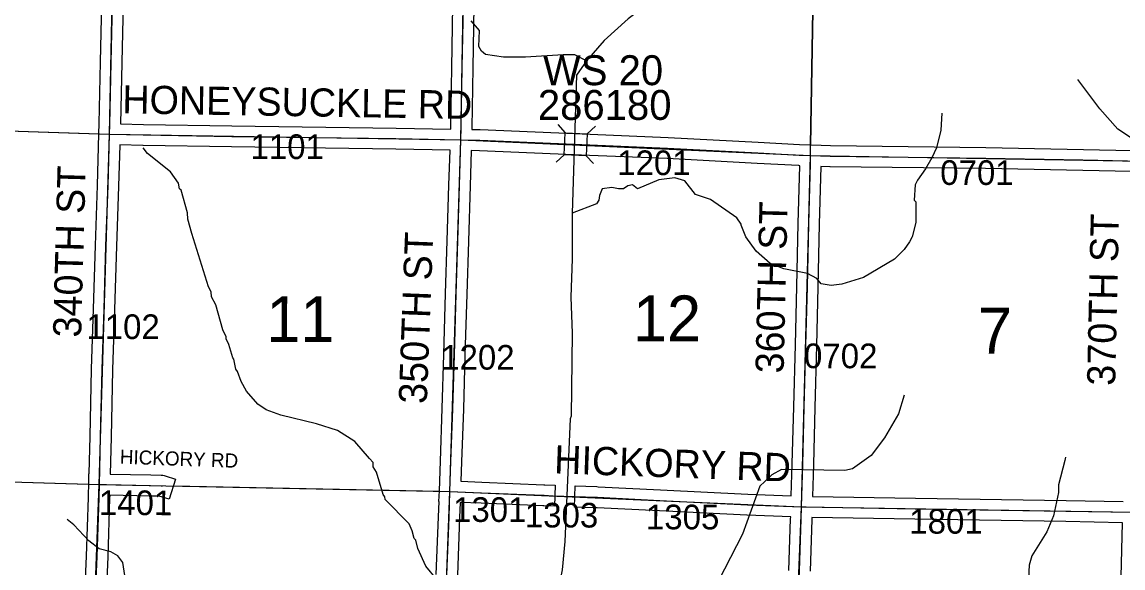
# Model space of a CAD drawing. Extents: x -132.8 to -73.3, y -60 to -26.
# Drawn here: x -106.152 to -103.028, y -47.005 to -45.455 of the extents above; entities that cross this region are included whole.
import ezdxf

# ---------------------------------------------------------------- set-up
doc = ezdxf.new("R2010")
doc.units = 0
for name, color, linetype in [('tdCoHydroRiver', 7, 'Continuous'), ('tdCoSecRdNmbr', 7, 'Continuous'), ('tdCoSecRdTxt', 7, 'Continuous'), ('tdCoSecRteBand', 7, 'Continuous'), ('tdCoSecRteCL', 7, 'Continuous'), ('tdCoSectLine', 7, 'Continuous'), ('tdCoSectLinePart', 7, 'Continuous'), ('tdCoSectNmbr', 7, 'Continuous'), ('tdCoStrucSec', 7, 'Continuous'), ('tdCoStrucSecCoName', 7, 'Continuous'), ('tdCoStrucSecFHWANum', 7, 'Continuous'), ('tdCoSurfConc', 7, 'Continuous'), ('tdCoSurfEarth', 7, 'Continuous'), ('tdCoSurfGravel', 7, 'Continuous'), ('tdCoSurfLNO', 7, 'Continuous'), ('tdCoTwpBndry', 7, 'Continuous'), ('tdCoTwpBndryShd', 7, 'Continuous')]:
    doc.layers.add(name, color=color, linetype=linetype)

msp = doc.modelspace()

# ---------------------------------------------------------------- linework, layer by layer
at = {"layer": 'tdCoHydroRiver'}
for points in [[(-104.1317, -44.4252), (-104.2098, -44.5243), (-104.2443, -44.5802), (-104.2606, -44.6713), (-104.2779, -44.734), (-104.2946, -44.9702), (-104.3118, -45.2948), (-104.3235, -45.3229), (-104.3449, -45.3587), (-104.4049, -45.4266), (-104.4322, -45.4465), (-104.4999, -45.508), (-104.5502, -45.5651)], [(-104.5502, -45.5651), (-104.583, -45.5486), (-104.6161, -45.5478), (-104.7236, -45.5547), (-104.7851, -45.5548), (-104.837, -45.5472), (-104.8478, -45.5375), (-104.8554, -45.5247), (-104.8541, -45.4791), (-104.8651, -45.4661), (-104.8773, -45.4516)], [(-104.5502, -45.5651), (-104.578, -45.6055), (-104.5832, -45.7568), (-104.5905, -45.998)], [(-102.9727, -45.8052), (-103.0427, -45.7594), (-103.0935, -45.7015), (-103.1564, -45.618)], [(-103.542, -45.7135), (-103.5446, -45.7623), (-103.5568, -45.8125), (-103.5701, -45.8406), (-103.5881, -45.8718), (-103.6109, -45.9044), (-103.6175, -45.9168), (-103.6201, -45.9609), (-103.6155, -45.9658), (-103.6152, -46.0242), (-103.6256, -46.0649), (-103.6338, -46.0789), (-103.6485, -46.1007), (-103.6759, -46.1285), (-103.7639, -46.1801), (-103.8259, -46.1992), (-103.8559, -46.2033), (-103.8842, -46.1979), (-103.8965, -46.1835), (-103.923, -46.1687), (-103.9906, -46.1561), (-104.0285, -46.1409)], [(-104.9751, -47.0378), (-105.0058, -46.9992), (-105.0283, -46.9498), (-105.034, -46.926), (-105.0386, -46.9211), (-105.0444, -46.8989), (-105.0534, -46.8798), (-105.1212, -46.8103), (-105.1226, -46.8024), (-105.1272, -46.796), (-105.1462, -46.7324), (-105.1553, -46.718), (-105.155, -46.7054), (-105.1658, -46.6941), (-105.2072, -46.6458), (-105.257, -46.6146), (-105.3165, -46.5958), (-105.4169, -46.5713), (-105.4592, -46.5561), (-105.4825, -46.5398), (-105.5147, -46.5027), (-105.5299, -46.4755), (-105.5402, -46.4469), (-105.5448, -46.4405), (-105.5504, -46.4119), (-105.5535, -46.4087), (-105.5652, -46.3706), (-105.5728, -46.3546), (-105.5726, -46.3483), (-105.5816, -46.3292), (-105.602, -46.2577), (-105.6141, -46.2353), (-105.6153, -46.2211), (-105.6229, -46.2067), (-105.6698, -46.0557), (-105.6814, -46.0144), (-105.6826, -45.997), (-105.7, -45.9319), (-105.7046, -45.9287), (-105.7074, -45.9128), (-105.7303, -45.8807), (-105.7954, -45.8287), (-105.8076, -45.8126)], [(-104.0285, -46.1409), (-104.0691, -46.1051), (-104.0981, -46.065), (-104.1041, -46.0507), (-104.1115, -46.0315), (-104.1115, -46.0284), (-104.1237, -46.0108), (-104.1982, -45.9585), (-104.2405, -45.9448), (-104.2711, -45.9063), (-104.2993, -45.8977), (-104.3452, -45.9029), (-104.4058, -45.9283), (-104.4197, -45.9169), (-104.4324, -45.9197), (-104.4453, -45.9289), (-104.4594, -45.9286), (-104.4783, -45.925), (-104.5052, -45.929), (-104.5136, -45.9478), (-104.5154, -45.9603), (-104.522, -45.9712), (-104.5905, -45.998)], [(-104.5905, -45.998), (-104.5904, -46.1273), (-104.5946, -46.2361), (-104.5907, -46.3387), (-104.5932, -46.5737), (-104.5965, -46.5815), (-104.6111, -46.9298), (-104.6194, -47.0101), (-104.6391, -47.109), (-104.6544, -47.1559), (-104.6578, -47.1637)], [(-103.6483, -46.514), (-103.6652, -46.5673), (-103.7046, -46.6358), (-103.7421, -46.6854), (-103.795, -46.7237), (-103.8172, -46.7279), (-103.997, -46.7254), (-104.0242, -46.7406), (-104.0444, -46.7597)], [(-103.1914, -46.6899), (-103.1932, -46.6994), (-103.2105, -46.7684), (-103.211, -46.7904), (-103.2251, -46.8564), (-103.2435, -46.9017), (-103.286, -46.9702), (-103.2945, -46.9968), (-103.2977, -47.0709)], [(-104.0444, -46.7597), (-104.0582, -46.7727), (-104.1072, -46.9088), (-104.1751, -47.0412), (-104.1787, -47.0616), (-104.1855, -47.082), (-104.1884, -47.1371), (-104.1936, -47.1591), (-104.2004, -47.2457), (-104.1924, -47.3737), (-104.1727, -47.5366), (-104.1495, -47.624), (-104.1403, -47.6368), (-104.1375, -47.6526), (-104.1331, -47.6654), (-104.1318, -47.678), (-104.1198, -47.702), (-104.0802, -47.7613), (-104.0745, -47.7898), (-104.0896, -47.8257), (-104.1139, -47.852), (-104.1157, -47.863)], [(-105.8602, -47.026), (-105.8657, -46.9896), (-105.8794, -46.9704), (-105.8996, -46.9588), (-105.9326, -46.9502), (-105.962, -46.9274), (-106.0051, -46.8822), (-106.0237, -46.8675)]]:
    msp.add_lwpolyline(points, dxfattribs=at)
at = {"layer": 'tdCoSecRteBand'}
for points in [[(-105.9761, -47.1452), (-105.9685, -46.971), (-105.9631, -46.8051), (-105.9629, -46.7968), (-105.9621, -46.767), (-105.9617, -46.7372), (-105.9613, -46.7372), (-105.9613, -46.7368), (-105.9586, -46.6319), (-105.9547, -46.4409), (-105.9547, -46.4407), (-105.9547, -46.4405), (-105.949, -46.2692), (-105.9436, -46.0892), (-105.9436, -46.0891), (-105.9436, -46.089), (-105.9377, -45.9195), (-105.9335, -45.7728), (-105.9329, -45.7429), (-105.9327, -45.7429), (-105.9286, -45.5691), (-105.9251, -45.4017)], [(-105.8651, -45.4029), (-105.8686, -45.5704), (-105.8686, -45.5704), (-105.8686, -45.5705), (-105.8727, -45.7442), (-105.8073, -45.7456), (-105.5561, -45.7498), (-105.0904, -45.7559), (-105.0903, -45.7559), (-105.0902, -45.7559), (-104.9354, -45.7588)], [(-104.9354, -45.7588), (-104.9352, -45.7543), (-104.9325, -45.5841), (-104.9325, -45.5841), (-104.9325, -45.5841), (-104.9293, -45.4091)], [(-104.8693, -45.4101), (-104.8725, -45.5851), (-104.8752, -45.7555), (-104.8752, -45.7557), (-104.8752, -45.756), (-104.8754, -45.76), (-104.8525, -45.7604), (-104.8521, -45.7604), (-104.8517, -45.7604), (-104.5393, -45.7737), (-104.3186, -45.7828), (-104.3184, -45.7829), (-104.3183, -45.7829), (-104.0625, -45.7964), (-104.0625, -45.7964), (-104.0625, -45.7964), (-103.9454, -45.8028), (-103.9136, -45.8039), (-103.8839, -45.8045), (-103.8839, -45.8049), (-103.858, -45.8058), (-103.4169, -45.8112), (-103.4168, -45.8112), (-103.4167, -45.8112), (-103.002, -45.8193)], [(-104.9764, -47.0228), (-104.97, -46.8595), (-104.9685, -46.8158), (-104.9688, -46.8158), (-104.9675, -46.786), (-104.9646, -46.7015), (-104.9646, -46.7014), (-104.9646, -46.7014), (-104.9594, -46.5518), (-104.9549, -46.3988), (-104.95, -46.2257), (-104.95, -46.2256), (-104.95, -46.2255), (-104.9451, -46.0757), (-104.9404, -45.9186), (-104.9404, -45.9186), (-104.9404, -45.9186), (-104.9373, -45.8188), (-105.0912, -45.8159), (-105.557, -45.8098), (-105.557, -45.8098), (-105.5571, -45.8098), (-105.8084, -45.8056), (-105.8085, -45.8056), (-105.8085, -45.8056), (-105.8744, -45.8041), (-105.8744, -45.8043), (-105.8777, -45.9213), (-105.8777, -45.9214), (-105.8777, -45.9215), (-105.8836, -46.0911), (-105.889, -46.271), (-105.889, -46.2711), (-105.889, -46.2711), (-105.8947, -46.4423), (-105.8987, -46.6332), (-105.8987, -46.6333), (-105.8987, -46.6334), (-105.9013, -46.7381), (-105.7866, -46.7408), (-105.7568, -46.7413), (-105.7526, -46.7413), (-105.7485, -46.7426), (-105.7453, -46.7436), (-105.7166, -46.7524), (-105.7343, -46.8098), (-105.7621, -46.8012), (-105.7877, -46.8008), (-105.7878, -46.8008), (-105.7879, -46.8008), (-105.9029, -46.7981), (-105.9031, -46.8068), (-105.9031, -46.8069), (-105.9031, -46.807), (-105.9085, -46.9732), (-105.9085, -46.9733), (-105.9085, -46.9735), (-105.9162, -47.1478)], [(-103.9757, -47.0115), (-103.9708, -46.8655), (-103.9706, -46.8599), (-103.9706, -46.8597), (-104.0943, -46.8553), (-104.0945, -46.8553), (-104.0947, -46.8553), (-104.3431, -46.8429), (-104.3431, -46.8429), (-104.3431, -46.8429), (-104.5199, -46.834), (-104.5231, -46.8338), (-104.554, -46.8327), (-104.584, -46.8317), (-104.5819, -46.7717), (-104.5519, -46.7728), (-104.5208, -46.7739), (-104.5206, -46.7739), (-104.5203, -46.7739), (-104.5169, -46.7741), (-104.3401, -46.783), (-104.092, -46.7953), (-103.9689, -46.7997), (-103.9664, -46.7095), (-103.9622, -46.5473), (-103.9622, -46.5473), (-103.9622, -46.5473), (-103.9575, -46.3717), (-103.9533, -46.2058), (-103.9496, -46.0273), (-103.9496, -46.0272), (-103.9496, -46.0271), (-103.9451, -45.8629), (-103.9454, -45.8629), (-103.9478, -45.8628), (-103.9481, -45.8628), (-103.9484, -45.8627), (-104.0657, -45.8563), (-104.3213, -45.8428), (-104.5418, -45.8337), (-104.5418, -45.8337), (-104.5419, -45.8337), (-104.8539, -45.8204), (-104.8769, -45.8199), (-104.8773, -45.8199), (-104.8773, -45.8203), (-104.8804, -45.9204), (-104.8851, -46.0775), (-104.8851, -46.0775), (-104.8851, -46.0776), (-104.89, -46.2275), (-104.895, -46.4005), (-104.895, -46.4005), (-104.895, -46.4005), (-104.8994, -46.5537), (-104.8994, -46.5537), (-104.8994, -46.5538), (-104.9046, -46.7035), (-104.9065, -46.7582), (-104.9065, -46.7586), (-104.8466, -46.7613), (-104.6712, -46.7684), (-104.6685, -46.7685), (-104.6385, -46.7697), (-104.641, -46.8297), (-104.6709, -46.8285), (-104.6736, -46.8284), (-104.8491, -46.8212), (-104.8491, -46.8212), (-104.8492, -46.8212), (-104.9085, -46.8185), (-104.91, -46.8616), (-104.91, -46.8617), (-104.91, -46.8617), (-104.9164, -47.0252)], [(-103.0033, -45.8793), (-103.4178, -45.8712), (-103.8591, -45.8658), (-103.8594, -45.8657), (-103.8597, -45.8657), (-103.8851, -45.8649), (-103.8896, -46.0287), (-103.8933, -46.2071), (-103.8933, -46.2072), (-103.8933, -46.2073), (-103.8975, -46.3732), (-103.8975, -46.3732), (-103.8975, -46.3733), (-103.9022, -46.5488), (-103.9064, -46.7111), (-103.9064, -46.7111), (-103.9064, -46.7112), (-103.9089, -46.8015), (-103.617, -46.8066), (-103.1892, -46.8131), (-103.1892, -46.8131), (-103.1891, -46.8131), (-103.0276, -46.8162)], [(-103.0329, -47.0299), (-103.029, -46.8762), (-103.1902, -46.873), (-103.618, -46.8666), (-103.618, -46.8666), (-103.6181, -46.8666), (-103.9107, -46.8615), (-103.9108, -46.8673), (-103.9108, -46.8674), (-103.9108, -46.8674), (-103.9158, -47.0137)]]:
    msp.add_lwpolyline(points, dxfattribs=at)
at = {"layer": 'tdCoSecRteCL'}
for points in [[(-105.9035, -45.7735), (-105.9028, -45.7461), (-105.8986, -45.5697), (-105.8951, -45.4023), (-105.8912, -45.2183), (-105.8877, -45.0479), (-105.8852, -44.8723), (-105.8836, -44.7875)], [(-104.9063, -45.7894), (-104.9052, -45.755), (-104.9025, -45.5846), (-104.8993, -45.4095), (-104.8971, -45.2305), (-104.8936, -45.0709), (-104.8904, -44.8953), (-104.8888, -44.8158)], [(-105.9321, -46.7676), (-105.9286, -46.6326), (-105.9247, -46.4415), (-105.919, -46.2701), (-105.9136, -46.0901), (-105.9077, -45.9204), (-105.9035, -45.7735)], [(-105.9035, -45.7735), (-105.8079, -45.7756), (-105.5566, -45.7798), (-105.0908, -45.7859), (-104.9063, -45.7894)], [(-104.9375, -46.7872), (-104.9346, -46.7025), (-104.9294, -46.5528), (-104.925, -46.3996), (-104.92, -46.2265), (-104.9151, -46.0766), (-104.9104, -45.9195), (-104.9063, -45.7894)], [(-104.9063, -45.7894), (-104.853, -45.7904), (-104.5406, -45.8037), (-104.3199, -45.8128), (-104.0641, -45.8264), (-103.9467, -45.8328), (-103.9144, -45.8339)], [(-103.9398, -46.8308), (-103.9364, -46.7103), (-103.9322, -46.5481), (-103.9275, -46.3725), (-103.9233, -46.2065), (-103.9196, -46.028), (-103.9149, -45.8578), (-103.9144, -45.8339)], [(-103.9144, -45.8339), (-103.8587, -45.8358), (-103.4173, -45.8412), (-102.9726, -45.8499)], [(-105.9999, -48.7658), (-105.997, -48.6691), (-105.9918, -48.4871), (-105.9873, -48.3155), (-105.9817, -48.1342), (-105.9757, -47.9589), (-105.9708, -47.8252), (-105.9698, -47.7679), (-105.9651, -47.6691), (-105.959, -47.4972), (-105.9528, -47.3204), (-105.9462, -47.1465), (-105.9385, -46.9722), (-105.9331, -46.806), (-105.9321, -46.7676)], [(-105.9321, -46.7676), (-105.9124, -46.7678), (-105.7872, -46.7708), (-105.7573, -46.7713), (-105.7541, -46.7723)], [(-104.9757, -47.7874), (-104.973, -47.7636), (-104.9703, -47.683), (-104.9649, -47.5118), (-104.9602, -47.3626), (-104.9538, -47.1844), (-104.9464, -47.0241), (-104.94, -46.8606), (-104.9375, -46.7872)], [(-104.9375, -46.7872), (-104.8479, -46.7913), (-104.6724, -46.7984), (-104.6697, -46.7985)], [(-104.553, -46.8027), (-104.5218, -46.8038), (-104.5184, -46.804), (-104.3416, -46.813), (-104.0932, -46.8253), (-103.9398, -46.8308)], [(-104.0117, -48.8204), (-104.0068, -48.6603), (-104.0004, -48.5035), (-103.9975, -48.3659), (-103.9962, -48.3289), (-103.9963, -48.3233), (-103.979, -47.8719), (-103.979, -47.8719), (-103.9795, -47.8226), (-103.9753, -47.741), (-103.9726, -47.6595), (-103.9698, -47.5973), (-103.965, -47.4884), (-103.9588, -47.3308), (-103.9521, -47.166), (-103.9457, -47.0127), (-103.9408, -46.8664), (-103.9398, -46.8308)], [(-103.9398, -46.8308), (-103.9268, -46.8312), (-103.6175, -46.8366), (-103.1897, -46.8431), (-102.9982, -46.8468)]]:
    msp.add_lwpolyline(points, dxfattribs=at)
at = {"layer": 'tdCoSectLine'}
for points in [[(-105.9039, -45.7735), (-105.884, -44.7875)], [(-104.9067, -45.7894), (-104.8892, -44.8158)], [(-103.9148, -45.8339), (-103.898, -44.8474)], [(-106.91, -45.7407), (-105.9039, -45.7735)], [(-105.9325, -46.7676), (-105.9039, -45.7735)], [(-105.9039, -45.7735), (-104.9067, -45.7894)], [(-104.9379, -46.7872), (-104.9067, -45.7894)], [(-104.9067, -45.7894), (-103.9148, -45.8339)], [(-103.9402, -46.8308), (-103.9148, -45.8339)], [(-103.9148, -45.8339), (-102.973, -45.8499)], [(-106.938, -46.7377), (-105.9325, -46.7676)], [(-105.9701, -47.7679), (-105.9325, -46.7676)], [(-105.9325, -46.7676), (-104.9379, -46.7872)], [(-104.9746, -47.7874), (-104.9379, -46.7872)], [(-104.9379, -46.7872), (-103.9402, -46.8308)], [(-103.9799, -47.8226), (-103.9402, -46.8308)], [(-103.9402, -46.8308), (-102.9986, -46.8468)]]:
    msp.add_lwpolyline(points, dxfattribs=at)
at = {"layer": 'tdCoSectLinePart'}
for points in [[(-103.9143, -45.8039), (-103.8985, -44.8774)], [(-106.8801, -45.7417), (-105.934, -45.7725)], [(-106.9081, -46.7386), (-105.9626, -46.7667)], [(-105.7229, -46.7717), (-104.9678, -46.7866)], [(-104.6402, -46.8002), (-104.5834, -46.8027)]]:
    msp.add_lwpolyline(points, dxfattribs=at)
at = {"layer": 'tdCoStrucSec'}
for points in [[(-104.6316, -45.7464), (-104.6104, -45.7694), (-104.5479, -45.7721)], [(-104.5249, -45.7509), (-104.5479, -45.7721), (-104.5506, -45.8346)], [(-104.6361, -45.8531), (-104.6131, -45.8319), (-104.6104, -45.7694)], [(-104.5299, -45.8571), (-104.5506, -45.8346), (-104.6131, -45.8319)]]:
    msp.add_lwpolyline(points, dxfattribs=at)
at = {"layer": 'tdCoSurfConc'}
msp.add_lwpolyline([(-105.9462, -47.1465), (-105.9385, -46.9722), (-105.9331, -46.806), (-105.9321, -46.7676), (-105.9286, -46.6326), (-105.9247, -46.4415), (-105.919, -46.2701), (-105.9136, -46.0901), (-105.9077, -45.9204), (-105.9035, -45.7735), (-105.9028, -45.7461), (-105.8986, -45.5697), (-105.8951, -45.4023)], dxfattribs=at)
at = {"layer": 'tdCoSurfEarth'}
msp.add_lwpolyline([(-103.9698, -47.5973), (-103.965, -47.4884), (-103.9588, -47.3308), (-103.9521, -47.166), (-103.9457, -47.0127), (-103.9408, -46.8664), (-103.9398, -46.8308)], dxfattribs=at)
at = {"layer": 'tdCoSurfGravel'}
for points in [[(-104.9063, -45.7894), (-104.9052, -45.755), (-104.9025, -45.5846), (-104.8993, -45.4095), (-104.8971, -45.2305), (-104.8936, -45.0709), (-104.8904, -44.8953), (-104.8888, -44.8158)], [(-105.9035, -45.7735), (-105.8079, -45.7756), (-105.5566, -45.7798), (-105.0908, -45.7859), (-104.9063, -45.7894)], [(-104.9757, -47.7874), (-104.973, -47.7636), (-104.9703, -47.683), (-104.9649, -47.5118), (-104.9602, -47.3626), (-104.9538, -47.1844), (-104.9464, -47.0241), (-104.94, -46.8606), (-104.9375, -46.7872), (-104.9346, -46.7025), (-104.9294, -46.5528), (-104.925, -46.3996), (-104.92, -46.2265), (-104.9151, -46.0766), (-104.9104, -45.9195), (-104.9063, -45.7894)], [(-104.9063, -45.7894), (-104.853, -45.7904), (-104.5406, -45.8037), (-104.3199, -45.8128), (-104.0641, -45.8264), (-103.9467, -45.8328), (-103.9144, -45.8339)], [(-103.9398, -46.8308), (-103.9364, -46.7103), (-103.9322, -46.5481), (-103.9275, -46.3725), (-103.9233, -46.2065), (-103.9196, -46.028), (-103.9149, -45.8578), (-103.9144, -45.8339)], [(-103.9144, -45.8339), (-103.8587, -45.8358), (-103.4173, -45.8412), (-103.142, -45.8465)], [(-103.142, -45.8465), (-102.9726, -45.8499), (-102.9495, -45.8503), (-102.4708, -45.8621), (-102.1505, -45.8703)], [(-105.9321, -46.7676), (-105.9124, -46.7678), (-105.7872, -46.7708), (-105.7573, -46.7713), (-105.7541, -46.7723)], [(-104.9375, -46.7872), (-104.8479, -46.7913), (-104.6724, -46.7984), (-104.6697, -46.7985)], [(-104.553, -46.8027), (-104.5218, -46.8038), (-104.5184, -46.804), (-104.3416, -46.813), (-104.0932, -46.8253), (-103.9398, -46.8308)], [(-103.9398, -46.8308), (-103.9268, -46.8312), (-103.6175, -46.8366), (-103.1897, -46.8431), (-102.9982, -46.8468)]]:
    msp.add_lwpolyline(points, dxfattribs=at)
at = {"layer": 'tdCoSurfLNO'}
for p, q in [((-104.6697, -46.7985), (-104.6444, -46.7995)), ((-104.6444, -46.7995), (-104.553, -46.8027))]:
    msp.add_line(p, q, dxfattribs=at)
at = {"layer": 'tdCoTwpBndry'}
msp.add_lwpolyline([(-103.8985, -44.8774), (-103.9143, -45.8039)], dxfattribs=at)
at = {"layer": 'tdCoTwpBndryShd'}
msp.add_lwpolyline([(-104.2127, -56.7258), (-104.1847, -55.7261), (-104.1586, -54.7283), (-104.1372, -53.7315), (-104.1108, -52.7294), (-104.0911, -51.7284), (-104.0667, -50.813), (-104.0404, -49.8162), (-104.0121, -48.8204), (-103.9799, -47.8226), (-103.9402, -46.8308), (-103.9148, -45.8339), (-103.898, -44.8474), (-103.8674, -43.8493), (-103.8376, -42.8493), (-103.8104, -41.8535), (-103.7839, -40.8545), (-103.7596, -39.8587), (-103.7331, -38.8774), (-103.7022, -37.8785)], dxfattribs=at)

# ---------------------------------------------------------------- texts
at = {"layer": 'tdCoSecRdNmbr'}
for s, rotation, p in [('1101', 359.9205, (-105.5035, -45.8438)), ('1201', 359.9216, (-104.4628, -45.8895)), ('0701', 359.922, (-103.5465, -45.9174)), ('1102', 359.9202, (-105.9691, -46.3547)), ('1202', 359.921, (-104.9624, -46.4416)), ('0702', 359.9217, (-103.9328, -46.4376)), ('1401', 359.9202, (-105.9336, -46.8546)), ('1301', 359.9209, (-104.9287, -46.8739)), ('1303', 359.9315, (-104.725, -46.8897)), ('1305', 359.9215, (-104.3814, -46.8949)), ('1801', 359.9219, (-103.6342, -46.9072))]:
    msp.add_text(s, height=0.07, rotation=rotation, dxfattribs=at).set_placement(p)
at = {"layer": 'tdCoSecRdTxt'}
for s, height, rotation, p in [('HONEYSUCKLE RD', 0.08, 359.0786, (-105.8675, -45.7144)), ('340TH ST', 0.08, 88.4543, (-105.984, -46.3512)), ('360TH ST', 0.08, 88.627, (-103.9909, -46.4531)), ('370TH ST', 0.08, 88.7196, (-103.05, -46.488)), ('350TH ST', 0.08, 87.8292, (-105.0033, -46.54)), ('HICKORY RD', 0.04, 357.9848, (-105.8746, -46.7087)), ('HICKORY RD', 0.08, 357.9848, (-104.6428, -46.7361))]:
    msp.add_text(s, height=height, rotation=rotation, dxfattribs=at).set_placement(p)
at = {"layer": 'tdCoSectNmbr'}
for s, rotation, p in [('12', 359.9213, (-104.4184, -46.3611)), ('11', 359.9205, (-105.4586, -46.3632)), ('7', 359.922, (-103.4395, -46.396))]:
    msp.add_text(s, height=0.13, rotation=rotation, dxfattribs=at).set_placement(p)
at = {"layer": 'tdCoStrucSecCoName'}
msp.add_text('WS 20', height=0.085, dxfattribs=at).set_placement((-104.6736, -45.6344))
at = {"layer": 'tdCoStrucSecFHWANum'}
msp.add_text('286180', height=0.085, dxfattribs=at).set_placement((-104.6881, -45.7329))

doc.saveas('drawing.dxf')
